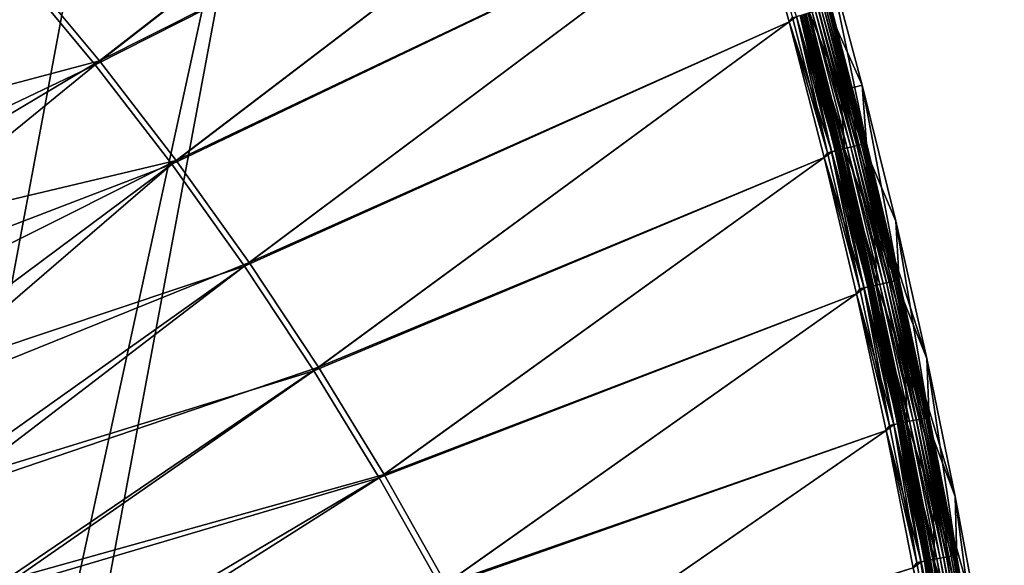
# Model space of a CAD drawing. Header units: metres. Extents: x 0 to 1400, y -1400 to 0.
# Tile 344 of 347: x 1257 to 1388, y -256 to -183. Entities that reach past the tile are written whole.
import ezdxf

# ---------------------------------------------------------------- set-up
doc = ezdxf.new("R2010")
doc.units = ezdxf.units.M

msp = doc.modelspace()

# ---------------------------------------------------------------- linework, layer by layer
at = {"layer": 'None'}
for points in [[(1267.259277, -189.278366), (1343.552124, -130.055634), (1256.592285, -176.447891)], [(1257.166016, -175.927948, -3), (1343.552002, -130.055511, -3), (1267.845703, -188.772476, -3)], [(1349.256104, -147.788437), (1343.552124, -130.055634), (1267.259277, -189.278366)], [(1343.552002, -130.055511, -3), (1349.256104, -147.7883, -3), (1267.845703, -188.772476, -3)], [(1277.450562, -202.489853), (1349.256104, -147.788437), (1267.259277, -189.278366)], [(1267.845703, -188.772476, -3), (1349.256104, -147.7883, -3), (1278.049561, -201.998276, -3)], [(1354.61499, -165.628601), (1349.256104, -147.788437), (1277.450562, -202.489853)], [(1349.256104, -147.7883, -3), (1354.614868, -165.628448, -3), (1278.049561, -201.998276, -3)], [(1287.155518, -216.062653), (1354.61499, -165.628601), (1277.450562, -202.489853)], [(1278.049561, -201.998276, -3), (1354.614868, -165.628448, -3), (1287.766846, -215.585648, -3)], [(1359.626465, -183.569412), (1354.61499, -165.628601), (1287.155518, -216.062653)], [(1354.614868, -165.628448, -3), (1359.626465, -183.569244, -3), (1287.766846, -215.585648, -3)], [(1359.626465, -183.569244, -3), (1354.614868, -165.628448, -3), (1360.073853, -183.007568, -3.055977)], [(1360.631714, -182.857315, -0.112516), (1354.61499, -165.628601), (1359.626465, -183.569412)], [(1361.675415, -174.892792, -80.052361), (1364.565674, -174.090317, -80), (1369.3573, -192.013306, -80)], [(1365.224487, -181.601318, -5.865956), (1369.930664, -199.784836, -5.865956), (1364.565674, -174.090317, -80)], [(1364.565674, -174.090317, -80), (1369.930664, -199.784836, -5.865956), (1369.3573, -192.013306, -80)], [(1361.675415, -174.892792, -80.052361), (1366.452271, -192.760193, -80.052361), (1362.328369, -182.381546, -5.918313)], [(1366.452271, -192.760193, -80.052361), (1361.675415, -174.892792, -80.052361), (1369.3573, -192.013306, -80)], [(1257.166016, -175.927948, -3), (1267.845703, -188.772476, -3), (1213.870605, -203.093506, -32.128178)], [(1219.646118, -211.977234, -29.543106), (1267.259277, -189.278366), (1256.592285, -176.447891)], [(1368.243896, -200.132477, -1.711938), (1363.562134, -182.067902, -1.711938), (1363.144775, -182.180328, -1.326719)], [(1368.625, -200.037689, -2.137379), (1363.941406, -181.965744, -2.137379), (1363.562134, -182.067902, -1.711938)], [(1368.625, -200.037689, -2.137379), (1363.562134, -182.067902, -1.711938), (1368.243896, -200.132477, -1.711938)], [(1368.964478, -199.953262, -2.598965), (1364.279175, -181.874756, -2.598965), (1363.941406, -181.965744, -2.137379)], [(1368.964478, -199.953262, -2.598965), (1363.941406, -181.965744, -2.137379), (1368.625, -200.037689, -2.137379)], [(1369.259277, -199.879944, -3.09242), (1364.572388, -181.795746, -3.09242), (1364.279175, -181.874756, -2.598965)], [(1369.259277, -199.879944, -3.09242), (1364.279175, -181.874756, -2.598965), (1368.964478, -199.953262, -2.598965)], [(1369.506348, -199.818512, -3.61347), (1364.818237, -181.729553, -3.61347), (1364.572388, -181.795746, -3.09242)], [(1369.506348, -199.818512, -3.61347), (1364.572388, -181.795746, -3.09242), (1369.259277, -199.879944, -3.09242)], [(1369.702759, -199.769638, -4.157492), (1365.013672, -181.67688, -4.157492), (1364.818237, -181.729553, -3.61347)], [(1369.702759, -199.769638, -4.157492), (1364.818237, -181.729553, -3.61347), (1369.506348, -199.818512, -3.61347)], [(1369.84729, -199.733704, -4.718482), (1365.157471, -181.638153, -4.718482), (1365.013672, -181.67688, -4.157492)], [(1369.84729, -199.733704, -4.718482), (1365.013672, -181.67688, -4.157492), (1369.702759, -199.769638, -4.157492)], [(1369.938721, -199.710968, -5.290087), (1365.248413, -181.613647, -5.290087), (1365.157471, -181.638153, -4.718482)], [(1369.938721, -199.710968, -5.290087), (1365.157471, -181.638153, -4.718482), (1369.84729, -199.733704, -4.718482)], [(1369.930664, -199.784836, -5.865956), (1365.224487, -181.601318, -5.865956), (1365.248413, -181.613647, -5.290087)], [(1369.930664, -199.784836, -5.865956), (1365.248413, -181.613647, -5.290087), (1369.938721, -199.710968, -5.290087)], [(1365.298706, -200.865021, -0.112516), (1360.631714, -182.857315, -0.112516), (1359.626465, -183.569412)], [(1364.738159, -201.004456, -3.055977), (1359.626465, -183.569244, -3), (1360.073853, -183.007568, -3.055977)], [(1364.738159, -201.004456, -3.055977), (1360.073853, -183.007568, -3.055977), (1360.607544, -182.8638, -3.221156)], [(1365.274536, -200.871048, -3.221156), (1360.607544, -182.8638, -3.221156), (1361.099609, -182.731277, -3.490045)], [(1365.274536, -200.871048, -3.221156), (1364.738159, -201.004456, -3.055977), (1360.607544, -182.8638, -3.221156)], [(1365.845581, -200.729004, -0.251606), (1361.175781, -182.710739, -0.251606), (1360.631714, -182.857315, -0.112516)], [(1365.845581, -200.729004, -0.251606), (1360.631714, -182.857315, -0.112516), (1365.298706, -200.865021, -0.112516)], [(1365.768921, -200.748062, -3.490045), (1361.099609, -182.731277, -3.490045), (1361.324219, -182.670776, -3.660043)], [(1365.768921, -200.748062, -3.490045), (1365.274536, -200.871048, -3.221156), (1361.099609, -182.731277, -3.490045)], [(1366.376831, -200.596863, -0.444534), (1361.704468, -182.568329, -0.444534), (1361.175781, -182.710739, -0.251606)], [(1366.376831, -200.596863, -0.444534), (1361.175781, -182.710739, -0.251606), (1365.845581, -200.729004, -0.251606)], [(1361.324219, -182.670776, -3.660043), (1361.53186, -182.614838, -3.851689), (1365.994751, -200.69191, -3.660043)], [(1365.994751, -200.69191, -3.660043), (1365.768921, -200.748062, -3.490045), (1361.324219, -182.670776, -3.660043)], [(1361.53186, -182.614838, -3.851689), (1361.88855, -182.518753, -4.292985), (1366.203369, -200.640015, -3.851689)], [(1361.53186, -182.614838, -3.851689), (1366.203369, -200.640015, -3.851689), (1365.994751, -200.69191, -3.660043)], [(1367.370728, -200.34967, -0.985015), (1362.693359, -182.301956, -0.985015), (1361.704468, -182.568329, -0.444534)], [(1367.370728, -200.34967, -0.985015), (1361.704468, -182.568329, -0.444534), (1366.376831, -200.596863, -0.444534)], [(1361.88855, -182.518753, -4.292985), (1362.156738, -182.446503, -4.797701), (1366.56189, -200.550842, -4.292985)], [(1361.88855, -182.518753, -4.292985), (1366.56189, -200.550842, -4.292985), (1366.203369, -200.640015, -3.851689)], [(1362.156738, -182.446503, -4.797701), (1362.325439, -182.401047, -5.347445), (1366.831421, -200.48381, -4.797701)], [(1362.156738, -182.446503, -4.797701), (1366.831421, -200.48381, -4.797701), (1366.56189, -200.550842, -4.292985)], [(1362.325439, -182.401047, -5.347445), (1362.328369, -182.381546, -5.918313), (1367.000977, -200.44162, -5.347445)], [(1362.325439, -182.401047, -5.347445), (1367.000977, -200.44162, -5.347445), (1366.831421, -200.48381, -4.797701)], [(1362.328369, -182.381546, -5.918313), (1367.019897, -200.508575, -5.918313), (1367.000977, -200.44162, -5.347445)], [(1362.328369, -182.381546, -5.918313), (1366.452271, -192.760193, -80.052361), (1367.019897, -200.508575, -5.918313)], [(1367.824463, -200.236801, -1.326719), (1363.144775, -182.180328, -1.326719), (1362.693359, -182.301956, -0.985015)], [(1367.824463, -200.236801, -1.326719), (1362.693359, -182.301956, -0.985015), (1367.370728, -200.34967, -0.985015)], [(1368.243896, -200.132477, -1.711938), (1363.144775, -182.180328, -1.326719), (1367.824463, -200.236801, -1.326719)], [(1296.36499, -229.976486), (1359.626465, -183.569412), (1287.155518, -216.062653)], [(1287.766846, -215.585648, -3), (1359.626465, -183.569244, -3), (1296.988281, -229.514313, -3)], [(1364.28894, -201.604111), (1359.626465, -183.569412), (1296.36499, -229.976486)], [(1359.626465, -183.569244, -3), (1364.288818, -201.603928, -3), (1296.988281, -229.514313, -3)], [(1364.288818, -201.603928, -3), (1359.626465, -183.569244, -3), (1364.738159, -201.004456, -3.055977)], [(1365.298706, -200.865021, -0.112516), (1359.626465, -183.569412), (1364.28894, -201.604111)], [(1267.845703, -188.772476, -3), (1223.987793, -214.82666, -32.128288), (1213.870605, -203.093506, -32.128178)], [(1219.646118, -211.977234, -29.543106), (1227.567993, -221.592545, -29.543188), (1267.259277, -189.278366)], [(1267.845703, -188.772476, -3), (1278.049561, -201.998276, -3), (1223.987793, -214.82666, -32.128288)], [(1227.567993, -221.592545, -29.543188), (1277.450562, -202.489853), (1267.259277, -189.278366)], [(1366.452271, -192.760193, -80.052361), (1369.3573, -192.013306, -80), (1373.821777, -210.098953, -80)], [(1369.930664, -199.784836, -5.865956), (1374.287598, -218.064667, -5.865956), (1369.3573, -192.013306, -80)], [(1369.3573, -192.013306, -80), (1374.287598, -218.064667, -5.865956), (1373.821777, -210.098953, -80)], [(1366.452271, -192.760193, -80.052361), (1370.902832, -210.789734, -80.052361), (1367.019897, -200.508575, -5.918313)], [(1370.902832, -210.789734, -80.052361), (1366.452271, -192.760193, -80.052361), (1377.950928, -228.33136, -80)], [(1377.950928, -228.33136, -80), (1366.452271, -192.760193, -80.052361), (1373.821777, -210.098953, -80)], [(1371.697021, -218.485046, -0.985015), (1367.370728, -200.34967, -0.985015), (1366.376831, -200.596863, -0.444534)], [(1366.56189, -200.550842, -4.292985), (1366.831421, -200.48381, -4.797701), (1370.884521, -218.670532, -4.292985)], [(1366.831421, -200.48381, -4.797701), (1367.000977, -200.44162, -5.347445), (1371.155273, -218.608719, -4.797701)], [(1366.831421, -200.48381, -4.797701), (1371.155273, -218.608719, -4.797701), (1370.884521, -218.670532, -4.292985)], [(1367.000977, -200.44162, -5.347445), (1371.325684, -218.569824, -5.347445), (1371.155273, -218.608719, -4.797701)], [(1367.000977, -200.44162, -5.347445), (1367.019897, -200.508575, -5.918313), (1371.325684, -218.569824, -5.347445)], [(1367.019897, -200.508575, -5.918313), (1371.363281, -218.731628, -5.918313), (1371.325684, -218.569824, -5.347445)], [(1367.019897, -200.508575, -5.918313), (1370.902832, -210.789734, -80.052361), (1371.363281, -218.731628, -5.918313)], [(1372.152954, -218.380981, -1.326719), (1367.824463, -200.236801, -1.326719), (1367.370728, -200.34967, -0.985015)], [(1372.152954, -218.380981, -1.326719), (1367.370728, -200.34967, -0.985015), (1371.697021, -218.485046, -0.985015)], [(1372.574341, -218.284805, -1.711938), (1368.243896, -200.132477, -1.711938), (1367.824463, -200.236801, -1.326719)], [(1372.574341, -218.284805, -1.711938), (1367.824463, -200.236801, -1.326719), (1372.152954, -218.380981, -1.326719)], [(1372.957153, -218.197403, -2.137379), (1368.625, -200.037689, -2.137379), (1368.243896, -200.132477, -1.711938)], [(1372.957153, -218.197403, -2.137379), (1368.243896, -200.132477, -1.711938), (1372.574341, -218.284805, -1.711938)], [(1373.298218, -218.119568, -2.598965), (1368.964478, -199.953262, -2.598965), (1368.625, -200.037689, -2.137379)], [(1373.298218, -218.119568, -2.598965), (1368.625, -200.037689, -2.137379), (1372.957153, -218.197403, -2.137379)], [(1373.59436, -218.051971, -3.09242), (1369.259277, -199.879944, -3.09242), (1368.964478, -199.953262, -2.598965)], [(1373.59436, -218.051971, -3.09242), (1368.964478, -199.953262, -2.598965), (1373.298218, -218.119568, -2.598965)], [(1373.842529, -217.995331, -3.61347), (1369.506348, -199.818512, -3.61347), (1369.259277, -199.879944, -3.09242)], [(1373.842529, -217.995331, -3.61347), (1369.259277, -199.879944, -3.09242), (1373.59436, -218.051971, -3.09242)], [(1374.039917, -217.950272, -4.157492), (1369.702759, -199.769638, -4.157492), (1369.506348, -199.818512, -3.61347)], [(1374.039917, -217.950272, -4.157492), (1369.506348, -199.818512, -3.61347), (1373.842529, -217.995331, -3.61347)], [(1374.185059, -217.91713, -4.718482), (1369.84729, -199.733704, -4.718482), (1369.702759, -199.769638, -4.157492)], [(1374.185059, -217.91713, -4.718482), (1369.702759, -199.769638, -4.157492), (1374.039917, -217.950272, -4.157492)], [(1374.276978, -217.896164, -5.290087), (1369.938721, -199.710968, -5.290087), (1369.84729, -199.733704, -4.718482)], [(1374.276978, -217.896164, -5.290087), (1369.84729, -199.733704, -4.718482), (1374.185059, -217.91713, -4.718482)], [(1374.287598, -218.064667, -5.865956), (1369.930664, -199.784836, -5.865956), (1369.938721, -199.710968, -5.290087)], [(1374.287598, -218.064667, -5.865956), (1369.938721, -199.710968, -5.290087), (1374.276978, -217.896164, -5.290087)], [(1305.071411, -244.210526), (1364.28894, -201.604111), (1296.36499, -229.976486)], [(1296.988281, -229.514313, -3), (1364.288818, -201.603928, -3), (1305.706421, -243.763443, -3)], [(1368.600464, -219.725891), (1364.28894, -201.604111), (1305.071411, -244.210526)], [(1364.288818, -201.603928, -3), (1368.600464, -219.725693, -3), (1305.706421, -243.763443, -3)], [(1369.052246, -219.088745, -3.055977), (1364.288818, -201.603928, -3), (1364.738159, -201.004456, -3.055977)], [(1368.600464, -219.725693, -3), (1364.288818, -201.603928, -3), (1369.052246, -219.088745, -3.055977)], [(1369.615479, -218.96019, -0.112516), (1365.298706, -200.865021, -0.112516), (1364.28894, -201.604111)], [(1369.615479, -218.96019, -0.112516), (1364.28894, -201.604111), (1368.600464, -219.725891)], [(1369.052246, -219.088745, -3.055977), (1364.738159, -201.004456, -3.055977), (1365.274536, -200.871048, -3.221156)], [(1369.591187, -218.965744, -3.221156), (1365.274536, -200.871048, -3.221156), (1365.768921, -200.748062, -3.490045)], [(1369.591187, -218.965744, -3.221156), (1369.052246, -219.088745, -3.055977), (1365.274536, -200.871048, -3.221156)], [(1370.164917, -218.834778, -0.251606), (1365.845581, -200.729004, -0.251606), (1365.298706, -200.865021, -0.112516)], [(1370.164917, -218.834778, -0.251606), (1365.298706, -200.865021, -0.112516), (1369.615479, -218.96019, -0.112516)], [(1370.087891, -218.852356, -3.490045), (1365.768921, -200.748062, -3.490045), (1365.994751, -200.69191, -3.660043)], [(1370.087891, -218.852356, -3.490045), (1369.591187, -218.965744, -3.221156), (1365.768921, -200.748062, -3.490045)], [(1370.698608, -218.712952, -0.444534), (1366.376831, -200.596863, -0.444534), (1365.845581, -200.729004, -0.251606)], [(1370.698608, -218.712952, -0.444534), (1365.845581, -200.729004, -0.251606), (1370.164917, -218.834778, -0.251606)], [(1365.994751, -200.69191, -3.660043), (1366.203369, -200.640015, -3.851689), (1370.314697, -218.800598, -3.660043)], [(1370.314697, -218.800598, -3.660043), (1370.087891, -218.852356, -3.490045), (1365.994751, -200.69191, -3.660043)], [(1366.203369, -200.640015, -3.851689), (1366.56189, -200.550842, -4.292985), (1370.524292, -218.752731, -3.851689)], [(1366.203369, -200.640015, -3.851689), (1370.524292, -218.752731, -3.851689), (1370.314697, -218.800598, -3.660043)], [(1371.697021, -218.485046, -0.985015), (1366.376831, -200.596863, -0.444534), (1370.698608, -218.712952, -0.444534)], [(1366.56189, -200.550842, -4.292985), (1370.884521, -218.670532, -4.292985), (1370.524292, -218.752731, -3.851689)], [(1278.049561, -201.998276, -3), (1232.130371, -224.976852, -32.128372), (1223.987793, -214.82666, -32.128288)], [(1227.567993, -221.592545, -29.543188), (1236.377075, -233.04895, -29.543272), (1277.450562, -202.489853)], [(1232.130371, -224.976852, -32.128372), (1278.049561, -201.998276, -3), (1239.657593, -234.996994, -32.128441)], [(1236.377075, -233.04895, -29.543272), (1287.155518, -216.062653), (1277.450562, -202.489853)], [(1278.049561, -201.998276, -3), (1287.766846, -215.585648, -3), (1239.657593, -234.996994, -32.128441)], [(1370.902832, -210.789734, -80.052361), (1375.019165, -228.965591, -80.052361), (1371.363281, -218.731628, -5.918313)], [(1375.019165, -228.965591, -80.052361), (1370.902832, -210.789734, -80.052361), (1381.739502, -246.705246, -80)], [(1381.739502, -246.705246, -80), (1370.902832, -210.789734, -80.052361), (1377.950928, -228.33136, -80)], [(1374.287598, -218.064667, -5.865956), (1378.292725, -236.431564, -5.865956), (1373.821777, -210.098953, -80)], [(1373.821777, -210.098953, -80), (1378.292725, -236.431564, -5.865956), (1377.950928, -228.33136, -80)], [(1236.377075, -233.04895, -29.543272), (1245.369995, -245.697906, -29.54335), (1287.155518, -216.062653)], [(1239.657593, -234.996994, -32.128441), (1287.766846, -215.585648, -3), (1247.578247, -246.293869, -32.12851)], [(1245.369995, -245.697906, -29.54335), (1296.36499, -229.976486), (1287.155518, -216.062653)], [(1287.766846, -215.585648, -3), (1296.988281, -229.514313, -3), (1247.578247, -246.293869, -32.12851)], [(1373.555908, -237.142715, -3.221156), (1369.591187, -218.965744, -3.221156), (1370.087891, -218.852356, -3.490045)], [(1374.13208, -237.022888, -0.251606), (1370.164917, -218.834778, -0.251606), (1369.615479, -218.96019, -0.112516)], [(1374.054688, -237.038971, -3.490045), (1370.087891, -218.852356, -3.490045), (1370.314697, -218.800598, -3.660043)], [(1374.054688, -237.038971, -3.490045), (1373.555908, -237.142715, -3.221156), (1370.087891, -218.852356, -3.490045)], [(1374.668091, -236.911407, -0.444534), (1370.698608, -218.712952, -0.444534), (1370.164917, -218.834778, -0.251606)], [(1374.668091, -236.911407, -0.444534), (1370.164917, -218.834778, -0.251606), (1374.13208, -237.022888, -0.251606)], [(1370.314697, -218.800598, -3.660043), (1370.524292, -218.752731, -3.851689), (1374.282471, -236.991608, -3.660043)], [(1374.282471, -236.991608, -3.660043), (1374.054688, -237.038971, -3.490045), (1370.314697, -218.800598, -3.660043)], [(1370.524292, -218.752731, -3.851689), (1370.884521, -218.670532, -4.292985), (1374.493042, -236.947815, -3.851689)], [(1370.524292, -218.752731, -3.851689), (1374.493042, -236.947815, -3.851689), (1374.282471, -236.991608, -3.660043)], [(1375.670654, -236.702881, -0.985015), (1371.697021, -218.485046, -0.985015), (1370.698608, -218.712952, -0.444534)], [(1375.670654, -236.702881, -0.985015), (1370.698608, -218.712952, -0.444534), (1374.668091, -236.911407, -0.444534)], [(1370.884521, -218.670532, -4.292985), (1371.155273, -218.608719, -4.797701), (1374.854614, -236.872604, -4.292985)], [(1370.884521, -218.670532, -4.292985), (1374.854614, -236.872604, -4.292985), (1374.493042, -236.947815, -3.851689)], [(1371.155273, -218.608719, -4.797701), (1371.325684, -218.569824, -5.347445), (1375.126587, -236.81604, -4.797701)], [(1371.155273, -218.608719, -4.797701), (1375.126587, -236.81604, -4.797701), (1374.854614, -236.872604, -4.292985)], [(1371.325684, -218.569824, -5.347445), (1375.297729, -236.780457, -5.347445), (1375.126587, -236.81604, -4.797701)], [(1371.325684, -218.569824, -5.347445), (1371.363281, -218.731628, -5.918313), (1375.297729, -236.780457, -5.347445)], [(1371.363281, -218.731628, -5.918313), (1375.355957, -237.041473, -5.918313), (1375.297729, -236.780457, -5.347445)], [(1371.363281, -218.731628, -5.918313), (1375.019165, -228.965591, -80.052361), (1375.355957, -237.041473, -5.918313)], [(1376.12854, -236.607666, -1.326719), (1372.152954, -218.380981, -1.326719), (1371.697021, -218.485046, -0.985015)], [(1376.12854, -236.607666, -1.326719), (1371.697021, -218.485046, -0.985015), (1375.670654, -236.702881, -0.985015)], [(1376.551636, -236.519653, -1.711938), (1372.574341, -218.284805, -1.711938), (1372.152954, -218.380981, -1.326719)], [(1376.551636, -236.519653, -1.711938), (1372.152954, -218.380981, -1.326719), (1376.12854, -236.607666, -1.326719)], [(1376.936157, -236.439697, -2.137379), (1372.957153, -218.197403, -2.137379), (1372.574341, -218.284805, -1.711938)], [(1376.936157, -236.439697, -2.137379), (1372.574341, -218.284805, -1.711938), (1376.551636, -236.519653, -1.711938)], [(1377.278687, -236.368469, -2.598965), (1373.298218, -218.119568, -2.598965), (1372.957153, -218.197403, -2.137379)], [(1377.278687, -236.368469, -2.598965), (1372.957153, -218.197403, -2.137379), (1376.936157, -236.439697, -2.137379)], [(1377.57605, -236.30661, -3.09242), (1373.59436, -218.051971, -3.09242), (1373.298218, -218.119568, -2.598965)], [(1377.57605, -236.30661, -3.09242), (1373.298218, -218.119568, -2.598965), (1377.278687, -236.368469, -2.598965)], [(1377.825195, -236.254791, -3.61347), (1373.842529, -217.995331, -3.61347), (1373.59436, -218.051971, -3.09242)], [(1377.825195, -236.254791, -3.61347), (1373.59436, -218.051971, -3.09242), (1377.57605, -236.30661, -3.09242)], [(1378.023438, -236.213562, -4.157492), (1374.039917, -217.950272, -4.157492), (1373.842529, -217.995331, -3.61347)], [(1378.023438, -236.213562, -4.157492), (1373.842529, -217.995331, -3.61347), (1377.825195, -236.254791, -3.61347)], [(1378.169189, -236.183243, -4.718482), (1374.185059, -217.91713, -4.718482), (1374.039917, -217.950272, -4.157492)], [(1378.169189, -236.183243, -4.718482), (1374.039917, -217.950272, -4.157492), (1378.023438, -236.213562, -4.157492)], [(1378.261475, -236.164063, -5.290087), (1374.276978, -217.896164, -5.290087), (1374.185059, -217.91713, -4.718482)], [(1378.261475, -236.164063, -5.290087), (1374.185059, -217.91713, -4.718482), (1378.169189, -236.183243, -4.718482)], [(1378.292725, -236.431564, -5.865956), (1374.276978, -217.896164, -5.290087), (1378.261475, -236.164063, -5.290087)], [(1378.292725, -236.431564, -5.865956), (1374.287598, -218.064667, -5.865956), (1374.276978, -217.896164, -5.290087)], [(1313.268799, -258.743652), (1368.600464, -219.725891), (1305.071411, -244.210526)], [(1305.706421, -243.763443, -3), (1368.600464, -219.725693, -3), (1313.915161, -258.311951, -3)], [(1372.559448, -237.927948), (1368.600464, -219.725891), (1313.268799, -258.743652)], [(1368.600464, -219.725693, -3), (1372.559448, -237.927734, -3), (1313.915161, -258.311951, -3)], [(1373.580322, -237.137634, -0.112516), (1369.615479, -218.96019, -0.112516), (1368.600464, -219.725891)], [(1373.014771, -237.255264, -3.055977), (1368.600464, -219.725693, -3), (1369.052246, -219.088745, -3.055977)], [(1372.559448, -237.927734, -3), (1368.600464, -219.725693, -3), (1373.014771, -237.255264, -3.055977)], [(1373.580322, -237.137634, -0.112516), (1368.600464, -219.725891), (1372.559448, -237.927948)], [(1373.014771, -237.255264, -3.055977), (1369.052246, -219.088745, -3.055977), (1369.591187, -218.965744, -3.221156)], [(1373.555908, -237.142715, -3.221156), (1373.014771, -237.255264, -3.055977), (1369.591187, -218.965744, -3.221156)], [(1374.13208, -237.022888, -0.251606), (1369.615479, -218.96019, -0.112516), (1373.580322, -237.137634, -0.112516)], [(1375.019165, -228.965591, -80.052361), (1378.796021, -247.282471, -80.052361), (1375.355957, -237.041473, -5.918313)], [(1378.796021, -247.282471, -80.052361), (1375.019165, -228.965591, -80.052361), (1385.182617, -265.215179, -80)], [(1385.182617, -265.215179, -80), (1375.019165, -228.965591, -80.052361), (1381.739502, -246.705246, -80)], [(1378.292725, -236.431564, -5.865956), (1381.943359, -254.876266, -5.865956), (1377.950928, -228.33136, -80)], [(1377.950928, -228.33136, -80), (1381.943359, -254.876266, -5.865956), (1381.739502, -246.705246, -80)], [(1245.369995, -245.697906, -29.54335), (1254.230103, -259.267792, -29.543425), (1296.36499, -229.976486)], [(1247.578247, -246.293869, -32.12851), (1296.988281, -229.514313, -3), (1255.138428, -257.906708, -32.128574)], [(1254.230103, -259.267792, -29.543425), (1305.071411, -244.210526), (1296.36499, -229.976486)], [(1296.988281, -229.514313, -3), (1305.706421, -243.763443, -3), (1255.138428, -257.906708, -32.128574)], [(1377.191528, -255.392151, -0.112516), (1373.580322, -237.137634, -0.112516), (1372.559448, -237.927948)], [(1376.623779, -255.49881, -3.055977), (1373.014771, -237.255264, -3.055977), (1373.555908, -237.142715, -3.221156)], [(1377.166992, -255.396759, -3.221156), (1373.555908, -237.142715, -3.221156), (1374.054688, -237.038971, -3.490045)], [(1377.166992, -255.396759, -3.221156), (1376.623779, -255.49881, -3.055977), (1373.555908, -237.142715, -3.221156)], [(1377.745361, -255.288116, -0.251606), (1374.13208, -237.022888, -0.251606), (1373.580322, -237.137634, -0.112516)], [(1377.745361, -255.288116, -0.251606), (1373.580322, -237.137634, -0.112516), (1377.191528, -255.392151, -0.112516)], [(1377.667725, -255.302704, -3.490045), (1374.054688, -237.038971, -3.490045), (1374.282471, -236.991608, -3.660043)], [(1377.667725, -255.302704, -3.490045), (1377.166992, -255.396759, -3.221156), (1374.054688, -237.038971, -3.490045)], [(1378.283325, -255.187042, -0.444534), (1374.668091, -236.911407, -0.444534), (1374.13208, -237.022888, -0.251606)], [(1378.283325, -255.187042, -0.444534), (1374.13208, -237.022888, -0.251606), (1377.745361, -255.288116, -0.251606)], [(1374.282471, -236.991608, -3.660043), (1374.493042, -236.947815, -3.851689), (1377.896362, -255.25975, -3.660043)], [(1377.896362, -255.25975, -3.660043), (1377.667725, -255.302704, -3.490045), (1374.282471, -236.991608, -3.660043)], [(1374.493042, -236.947815, -3.851689), (1374.854614, -236.872604, -4.292985), (1378.107666, -255.220047, -3.851689)], [(1374.493042, -236.947815, -3.851689), (1378.107666, -255.220047, -3.851689), (1377.896362, -255.25975, -3.660043)], [(1379.289917, -254.997971, -0.985015), (1375.670654, -236.702881, -0.985015), (1374.668091, -236.911407, -0.444534)], [(1379.289917, -254.997971, -0.985015), (1374.668091, -236.911407, -0.444534), (1378.283325, -255.187042, -0.444534)], [(1374.854614, -236.872604, -4.292985), (1375.126587, -236.81604, -4.797701), (1378.470703, -255.151855, -4.292985)], [(1374.854614, -236.872604, -4.292985), (1378.470703, -255.151855, -4.292985), (1378.107666, -255.220047, -3.851689)], [(1375.126587, -236.81604, -4.797701), (1375.297729, -236.780457, -5.347445), (1378.743652, -255.100571, -4.797701)], [(1375.126587, -236.81604, -4.797701), (1378.743652, -255.100571, -4.797701), (1378.470703, -255.151855, -4.292985)], [(1375.297729, -236.780457, -5.347445), (1378.915527, -255.068298, -5.347445), (1378.743652, -255.100571, -4.797701)], [(1375.297729, -236.780457, -5.347445), (1375.355957, -237.041473, -5.918313), (1378.915527, -255.068298, -5.347445)], [(1375.355957, -237.041473, -5.918313), (1378.995361, -255.428894, -5.918313), (1378.915527, -255.068298, -5.347445)], [(1375.355957, -237.041473, -5.918313), (1378.796021, -247.282471, -80.052361), (1378.995361, -255.428894, -5.918313)], [(1379.749512, -254.911636, -1.326719), (1376.12854, -236.607666, -1.326719), (1375.670654, -236.702881, -0.985015)], [(1379.749512, -254.911636, -1.326719), (1375.670654, -236.702881, -0.985015), (1379.289917, -254.997971, -0.985015)], [(1380.174316, -254.831833, -1.711938), (1376.551636, -236.519653, -1.711938), (1376.12854, -236.607666, -1.326719)], [(1380.174316, -254.831833, -1.711938), (1376.12854, -236.607666, -1.326719), (1379.749512, -254.911636, -1.326719)], [(1380.560181, -254.759338, -2.137379), (1376.936157, -236.439697, -2.137379), (1376.551636, -236.519653, -1.711938)], [(1380.560181, -254.759338, -2.137379), (1376.551636, -236.519653, -1.711938), (1380.174316, -254.831833, -1.711938)], [(1380.904053, -254.694748, -2.598965), (1377.278687, -236.368469, -2.598965), (1376.936157, -236.439697, -2.137379)], [(1380.904053, -254.694748, -2.598965), (1376.936157, -236.439697, -2.137379), (1380.560181, -254.759338, -2.137379)], [(1381.202515, -254.638672, -3.09242), (1377.57605, -236.30661, -3.09242), (1377.278687, -236.368469, -2.598965)], [(1381.202515, -254.638672, -3.09242), (1377.278687, -236.368469, -2.598965), (1380.904053, -254.694748, -2.598965)], [(1381.452759, -254.591675, -3.61347), (1377.825195, -236.254791, -3.61347), (1377.57605, -236.30661, -3.09242)], [(1381.452759, -254.591675, -3.61347), (1377.57605, -236.30661, -3.09242), (1381.202515, -254.638672, -3.09242)], [(1381.651733, -254.554306, -4.157492), (1378.023438, -236.213562, -4.157492), (1377.825195, -236.254791, -3.61347)], [(1381.651733, -254.554306, -4.157492), (1377.825195, -236.254791, -3.61347), (1381.452759, -254.591675, -3.61347)], [(1381.797974, -254.52681, -4.718482), (1378.169189, -236.183243, -4.718482), (1378.023438, -236.213562, -4.157492)], [(1381.797974, -254.52681, -4.718482), (1378.023438, -236.213562, -4.157492), (1381.651733, -254.554306, -4.157492)], [(1381.890625, -254.509415, -5.290087), (1378.261475, -236.164063, -5.290087), (1378.169189, -236.183243, -4.718482)], [(1381.890625, -254.509415, -5.290087), (1378.169189, -236.183243, -4.718482), (1381.797974, -254.52681, -4.718482)], [(1381.943359, -254.876266, -5.865956), (1378.261475, -236.164063, -5.290087), (1381.890625, -254.509415, -5.290087)], [(1381.943359, -254.876266, -5.865956), (1378.292725, -236.431564, -5.865956), (1378.261475, -236.164063, -5.290087)], [(1320.952881, -273.554596), (1372.559448, -237.927948), (1313.268799, -258.743652)], [(1313.915161, -258.311951, -3), (1372.559448, -237.927734, -3), (1321.610474, -273.138519, -3)], [(1376.164429, -256.2034), (1372.559448, -237.927948), (1320.952881, -273.554596)], [(1372.559448, -237.927734, -3), (1376.164429, -256.203186, -3), (1321.610474, -273.138519, -3)], [(1376.623779, -255.49881, -3.055977), (1372.559448, -237.927734, -3), (1373.014771, -237.255264, -3.055977)], [(1376.164429, -256.203186, -3), (1372.559448, -237.927734, -3), (1376.623779, -255.49881, -3.055977)], [(1377.191528, -255.392151, -0.112516), (1372.559448, -237.927948), (1376.164429, -256.2034)], [(1255.138428, -257.906708, -32.128574), (1305.706421, -243.763443, -3), (1262.184326, -269.580231, -32.128632)], [(1305.706421, -243.763443, -3), (1313.915161, -258.311951, -3), (1262.184326, -269.580231, -32.128632)], [(1254.230103, -259.267792, -29.543425), (1261.716064, -271.749847, -29.543488), (1305.071411, -244.210526)], [(1261.716064, -271.749847, -29.543488), (1313.268799, -258.743652), (1305.071411, -244.210526)], [(1378.796021, -247.282471, -80.052361), (1382.228516, -265.734985, -80.052361), (1378.995361, -255.428894, -5.918313)], [(1388.275146, -283.85556, -80), (1382.228516, -265.734985, -80.052361), (1378.796021, -247.282471, -80.052361)], [(1388.275146, -283.85556, -80), (1378.796021, -247.282471, -80.052361), (1385.182617, -265.215179, -80)], [(1381.943359, -254.876266, -5.865956), (1385.237061, -273.389557, -5.865956), (1381.739502, -246.705246, -80)], [(1381.739502, -246.705246, -80), (1385.237061, -273.389557, -5.865956), (1385.182617, -265.215179, -80)], [(1380.447388, -273.718567, -0.112516), (1377.191528, -255.392151, -0.112516), (1376.164429, -256.2034)], [(1379.877563, -273.814209, -3.055977), (1376.164429, -256.203186, -3), (1376.623779, -255.49881, -3.055977)], [(1379.877563, -273.814209, -3.055977), (1376.623779, -255.49881, -3.055977), (1377.166992, -255.396759, -3.221156)], [(1380.422729, -273.722687, -3.221156), (1377.166992, -255.396759, -3.221156), (1377.667725, -255.302704, -3.490045)], [(1380.422729, -273.722687, -3.221156), (1379.877563, -273.814209, -3.055977), (1377.166992, -255.396759, -3.221156)], [(1381.003052, -273.625275, -0.251606), (1377.745361, -255.288116, -0.251606), (1377.191528, -255.392151, -0.112516)], [(1381.003052, -273.625275, -0.251606), (1377.191528, -255.392151, -0.112516), (1380.447388, -273.718567, -0.112516)], [(1380.925171, -273.638336, -3.490045), (1377.667725, -255.302704, -3.490045), (1377.896362, -255.25975, -3.660043)], [(1380.925171, -273.638336, -3.490045), (1380.422729, -273.722687, -3.221156), (1377.667725, -255.302704, -3.490045)], [(1381.542969, -273.534637, -0.444534), (1378.283325, -255.187042, -0.444534), (1377.745361, -255.288116, -0.251606)], [(1381.542969, -273.534637, -0.444534), (1377.745361, -255.288116, -0.251606), (1381.003052, -273.625275, -0.251606)], [(1377.896362, -255.25975, -3.660043), (1378.107666, -255.220047, -3.851689), (1381.154541, -273.599823, -3.660043)], [(1381.154541, -273.599823, -3.660043), (1380.925171, -273.638336, -3.490045), (1377.896362, -255.25975, -3.660043)], [(1378.107666, -255.220047, -3.851689), (1378.470703, -255.151855, -4.292985), (1381.366699, -273.56424, -3.851689)], [(1378.107666, -255.220047, -3.851689), (1381.366699, -273.56424, -3.851689), (1381.154541, -273.599823, -3.660043)], [(1382.552979, -273.365112, -0.985015), (1379.289917, -254.997971, -0.985015), (1378.283325, -255.187042, -0.444534)], [(1382.552979, -273.365112, -0.985015), (1378.283325, -255.187042, -0.444534), (1381.542969, -273.534637, -0.444534)], [(1378.470703, -255.151855, -4.292985), (1378.743652, -255.100571, -4.797701), (1381.730957, -273.503082, -4.292985)], [(1378.470703, -255.151855, -4.292985), (1381.730957, -273.503082, -4.292985), (1381.366699, -273.56424, -3.851689)], [(1378.743652, -255.100571, -4.797701), (1378.915527, -255.068298, -5.347445), (1382.004883, -273.457092, -4.797701)], [(1378.743652, -255.100571, -4.797701), (1382.004883, -273.457092, -4.797701), (1381.730957, -273.503082, -4.292985)], [(1378.915527, -255.068298, -5.347445), (1382.177246, -273.428162, -5.347445), (1382.004883, -273.457092, -4.797701)], [(1378.915527, -255.068298, -5.347445), (1378.995361, -255.428894, -5.918313), (1382.177246, -273.428162, -5.347445)], [(1378.995361, -255.428894, -5.918313), (1382.278809, -273.884674, -5.918313), (1382.177246, -273.428162, -5.347445)], [(1378.995361, -255.428894, -5.918313), (1382.228516, -265.734985, -80.052361), (1382.278809, -273.884674, -5.918313)], [(1383.01416, -273.287689, -1.326719), (1379.749512, -254.911636, -1.326719), (1379.289917, -254.997971, -0.985015)], [(1383.01416, -273.287689, -1.326719), (1379.289917, -254.997971, -0.985015), (1382.552979, -273.365112, -0.985015)], [(1383.44043, -273.216125, -1.711938), (1380.174316, -254.831833, -1.711938), (1379.749512, -254.911636, -1.326719)], [(1383.44043, -273.216125, -1.711938), (1379.749512, -254.911636, -1.326719), (1383.01416, -273.287689, -1.326719)], [(1383.827637, -273.151123, -2.137379), (1380.560181, -254.759338, -2.137379), (1380.174316, -254.831833, -1.711938)], [(1383.827637, -273.151123, -2.137379), (1380.174316, -254.831833, -1.711938), (1383.44043, -273.216125, -1.711938)], [(1384.172729, -273.093201, -2.598965), (1380.904053, -254.694748, -2.598965), (1380.560181, -254.759338, -2.137379)], [(1384.172729, -273.093201, -2.598965), (1380.560181, -254.759338, -2.137379), (1383.827637, -273.151123, -2.137379)], [(1384.47229, -273.042908, -3.09242), (1381.202515, -254.638672, -3.09242), (1380.904053, -254.694748, -2.598965)], [(1384.47229, -273.042908, -3.09242), (1380.904053, -254.694748, -2.598965), (1384.172729, -273.093201, -2.598965)], [(1384.723267, -273.000793, -3.61347), (1381.452759, -254.591675, -3.61347), (1381.202515, -254.638672, -3.09242)], [(1384.723267, -273.000793, -3.61347), (1381.202515, -254.638672, -3.09242), (1384.47229, -273.042908, -3.09242)], [(1384.922852, -272.967255, -4.157492), (1381.651733, -254.554306, -4.157492), (1381.452759, -254.591675, -3.61347)], [(1384.922852, -272.967255, -4.157492), (1381.452759, -254.591675, -3.61347), (1384.723267, -273.000793, -3.61347)], [(1385.069702, -272.942596, -4.718482), (1381.797974, -254.52681, -4.718482), (1381.651733, -254.554306, -4.157492)], [(1385.069702, -272.942596, -4.718482), (1381.651733, -254.554306, -4.157492), (1384.922852, -272.967255, -4.157492)], [(1385.162598, -272.927002, -5.290087), (1381.890625, -254.509415, -5.290087), (1381.797974, -254.52681, -4.718482)], [(1385.162598, -272.927002, -5.290087), (1381.797974, -254.52681, -4.718482), (1385.069702, -272.942596, -4.718482)], [(1385.237061, -273.389557, -5.865956), (1381.890625, -254.509415, -5.290087), (1385.162598, -272.927002, -5.290087)], [(1385.237061, -273.389557, -5.865956), (1381.943359, -254.876266, -5.865956), (1381.890625, -254.509415, -5.290087)]]:
    msp.add_3dface(points, dxfattribs=at)
at = {"layer": 'None0'}
for points in [[(1150.81958, -781.702271, -521.977783), (1294.119019, -124.129761, -521.977783), (1274.459961, -120.453018, -521.977783)], [(1274.459961, -120.453018, -521.977783), (1274.459961, -120.453018, -541.977783), (1150.81958, -781.702271, -521.977783)], [(1274.459961, -120.453018, -541.977783), (1150.81958, -781.702271, -541.977783), (1150.81958, -781.702271, -521.977783)], [(1294.119019, -124.129761, -541.977783), (1150.81958, -781.702271, -541.977783), (1274.459961, -120.453018, -541.977783)], [(1170.478882, -785.378174, -521.977783), (1294.119019, -124.129761, -521.977783), (1150.81958, -781.702271, -521.977783)], [(1294.119019, -124.129761, -541.977783), (1170.478882, -785.378174, -541.977783), (1150.81958, -781.702271, -541.977783)], [(1170.478882, -785.378174, -521.977783), (1170.478882, -785.378174, -541.977783), (1294.119019, -124.129761, -521.977783)], [(1170.478882, -785.378174, -541.977783), (1294.119019, -124.129761, -541.977783), (1294.119019, -124.129761, -521.977783)]]:
    msp.add_3dface(points, dxfattribs=at)

doc.saveas('drawing.dxf')
